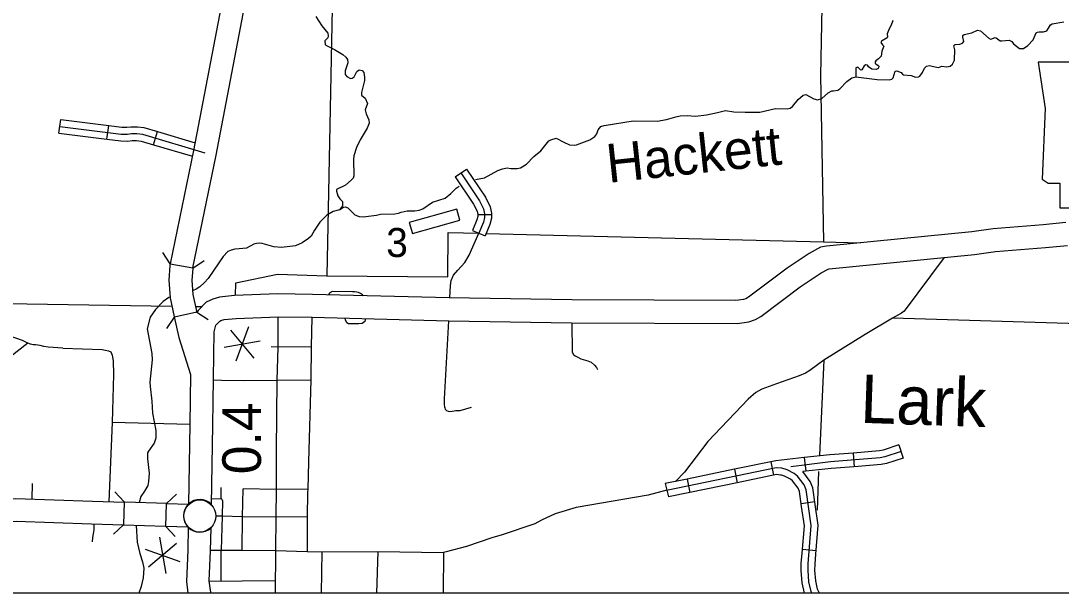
# Model space of a CAD drawing. Extents: x 1370567 to 1373900, y 377514 to 379648.
# Drawn here: x 1371737.8 to 1372062.3, y 377817.6 to 377996 of the extents above; entities that cross this region are included whole.
import ezdxf

# ---------------------------------------------------------------- set-up
doc = ezdxf.new("R2010")
doc.units = 0
doc.layers.add('Default', color=7, linetype='Continuous')
doc.layers.add('Survey Symbols', color=7, linetype='Continuous')

msp = doc.modelspace()

# ---------------------------------------------------------------- linework, layer by layer
at = {"layer": 'Default'}
for p, q in [((1371749.71, 377960.97), (1371750.24, 377965.23)), ((1371764.68, 377959.1), (1371765.21, 377963.36)), ((1371779.18, 377957.4), (1371780.4, 377961.51)), ((1371873.23, 377947.44), (1371876.8, 377949.82)), ((1371873.74, 377937.29), (1371858.95, 377933.15)), ((1371874.7, 377933.85), (1371873.74, 377937.29)), ((1371880.3, 377935.66), (1371884.59, 377935.66)), ((1371858.95, 377933.15), (1371859.92, 377929.71)), ((1371859.92, 377929.71), (1371874.7, 377933.85)), ((1371792.67, 377905.22), (1371785.69, 377903.68)), ((1371803.2, 377899.62), (1371810.52, 377890.85)), ((1371808.83, 377900.6), (1371804.89, 377889.87)), ((1371801.23, 377894.25), (1371812.49, 377896.21)), ((1372011.63, 377863.77), (1372013, 377859.7)), ((1371982.14, 377859.84), (1371982.59, 377855.58)), ((1371997.38, 377861.25), (1371997.72, 377856.98)), ((1371972.65, 377854.36), (1371971.78, 377858.56)), ((1371960.39, 377856.2), (1371961.26, 377852.01)), ((1371945.62, 377853.15), (1371946.49, 377848.95)), ((1371770.06, 377846.04), (1371769.83, 377838.9)), ((1371783.05, 377838.35), (1371783.28, 377845.49)), ((1371985.41, 377846.09), (1371981.16, 377845.47)), ((1371781.01, 377834.99), (1371783, 377823.74)), ((1371776.63, 377831.31), (1371787.38, 377827.42)), ((1371786.38, 377833.05), (1371777.63, 377825.69)), ((1371985.84, 377830.79), (1371981.56, 377831.14))]:
    msp.add_line(p, q, dxfattribs=at)
for points in [[(1371815.42, 378082.97), (1371812.25, 378064.5), (1371811.31, 378058.23), (1371791.68, 377955.56), (1371784.41, 377920.23)], [(1371784.41, 377920.23), (1371791.45, 377919.02), (1371798.68, 377954.17), (1371818.36, 378057.03), (1371819.3, 378063.34), (1371822.45, 378081.68)], [(1371988.24, 378032.57), (1371987.17, 377979), (1371988.15, 377927.13)], [(1371835.24, 378015.65), (1371833.2, 377916.57)], [(1371829.83, 377997.36), (1371831.68, 377994.51), (1371833.58, 377992.18), (1371833.71, 377991.35), (1371833.52, 377990.78), (1371832.57, 377989.76), (1371832.7, 377988.68), (1371832.96, 377988.43), (1371835.67, 377987.11), (1371838.19, 377985.58), (1371839.15, 377984.75), (1371839.73, 377983.93), (1371839.75, 377982.93), (1371838.97, 377980.46), (1371838.96, 377979.29), (1371839.46, 377978.64), (1371840.67, 377978.07), (1371841.12, 377978.16), (1371841.72, 377978.57), (1371842.57, 377980.27), (1371843.28, 377980.71), (1371844.28, 377980.5), (1371844.81, 377979.88), (1371844.98, 377978.43), (1371844.94, 377977.46), (1371844.04, 377973.65), (1371844.05, 377972.82), (1371845.18, 377971.9), (1371845.95, 377970.26), (1371845.25, 377968.33), (1371845.53, 377967.08), (1371846.39, 377965.16), (1371846.41, 377964.16), (1371845.78, 377962.52), (1371843.59, 377958.88), (1371842.52, 377956.58), (1371841.65, 377953.97), (1371841.59, 377952.77), (1371841.66, 377947.72), (1371841.47, 377947), (1371840.85, 377946.31), (1371839.11, 377944.79), (1371836.25, 377943.4), (1371836.29, 377942.97), (1371836.71, 377941.44), (1371837.33, 377940.53), (1371838.17, 377939.69), (1371838.11, 377938.38), (1371837.16, 377937.13), (1371838.41, 377937.98), (1371838.98, 377938.08), (1371839.75, 377937.75)], [(1372009.59, 377996.19), (1372009.74, 377995.99), (1372009.14, 377994.5), (1372008.56, 377993.54), (1372008.04, 377991.96), (1372008.09, 377991.08), (1372007.95, 377990.74), (1372006.23, 377989.73), (1372005.98, 377989.24), (1372006.56, 377988.51), (1372006.94, 377988.12), (1372006.34, 377986.62), (1372006.11, 377985.02), (1372005.33, 377984.21), (1372004.42, 377983.59), (1372004.23, 377983.29), (1372004.26, 377982.85), (1372004.47, 377982.6), (1372005.19, 377982.12), (1372005.34, 377981.87), (1372005.32, 377981.41), (1372005.13, 377981.15), (1372004.6, 377980.85), (1372003.24, 377981), (1372002.2, 377981.67), (1372001.82, 377982.18), (1372001.36, 377982.31), (1372000.8, 377981.99)], [(1372031.99, 377991.8), (1372034.41, 377992.27), (1372036.19, 377993.16), (1372037.14, 377992.92), (1372039.81, 377990.48), (1372040.33, 377990.35), (1372041.66, 377990.8), (1372042.01, 377990.72), (1372043.2, 377989.83), (1372043.71, 377989.78), (1372046.02, 377990.02), (1372046.86, 377989.64), (1372047.41, 377988.88), (1372049.21, 377987.43), (1372050.47, 377987.45), (1372051.82, 377988.36), (1372053.48, 377990.16), (1372054.47, 377992.26), (1372054.86, 377992.52), (1372055.4, 377992.65), (1372056.74, 377992.59), (1372057.74, 377992.89), (1372058.29, 377993.76), (1372058.96, 377994.82), (1372059.44, 377995.15), (1372063.12, 377995.76)], [(1372000.8, 377981.99), (1372000.05, 377980.72), (1371999.76, 377980.68), (1371998.86, 377981.55), (1371998.26, 377981.4), (1371998.23, 377978.6), (1372004.87, 377977.78), (1372008.73, 377977.59), (1372009.42, 377977.83), (1372009.89, 377978.24), (1372010.51, 377980.36), (1372011.05, 377980.46), (1372012.32, 377979.91), (1372012.76, 377979.41), (1372013.13, 377979.21), (1372015.45, 377979.03), (1372016.83, 377978.42), (1372017.72, 377978.53), (1372018.14, 377978.79), (1372019.04, 377979.89), (1372019.64, 377981.3), (1372020.29, 377981.85), (1372021.14, 377982.07), (1372022.43, 377981.78), (1372023.95, 377981.49), (1372025.06, 377981.91), (1372026.63, 377981.74), (1372027.63, 377981.9), (1372028.33, 377982.54), (1372028.94, 377983.78), (1372029.08, 377986.98), (1372028.74, 377988.23), (1372028.85, 377988.49), (1372029.19, 377988.69), (1372030.7, 377988.78), (1372031.52, 377989.02), (1372031.91, 377989.57), (1372031.55, 377990.99), (1372031.57, 377991.45), (1372031.99, 377991.8)], [(1371942.06, 377966.14), (1371943.4, 377966.39), (1371945.57, 377966.52), (1371948.2, 377966.28), (1371951.65, 377966.74), (1371955.06, 377967.49), (1371957.62, 377968.11), (1371960.12, 377967.67), (1371963.75, 377967.53), (1371968.29, 377967.56), (1371973.21, 377968.73), (1371976.79, 377968.57), (1371977.7, 377968.84), (1371978.46, 377969.34), (1371980.25, 377971.46), (1371981.82, 377972.88), (1371982.59, 377973.04), (1371985.07, 377971.71), (1371986.31, 377971.42), (1371987.61, 377971.82), (1371989.64, 377973.57), (1371990.71, 377974.21), (1371991.2, 377974.19), (1371992.65, 377974.42), (1371993.19, 377974.83), (1371995.37, 377977.15), (1371996.95, 377978.21), (1371998.23, 377978.6)], [(1371750.24, 377965.23), (1371765.21, 377963.36)], [(1371879.64, 377946.56), (1371882.44, 377947.08), (1371886.6, 377949.33), (1371888.02, 377949.84), (1371889.5, 377950.15), (1371890.59, 377949.97), (1371892.56, 377950.01), (1371893.61, 377950.23), (1371895.47, 377951.37), (1371897.77, 377953.75), (1371899.97, 377955.48), (1371902.51, 377958.66), (1371903.05, 377958.96), (1371904.78, 377959.42), (1371907.12, 377958.2), (1371908.96, 377957.38), (1371910.39, 377957.29), (1371911.11, 377957.39), (1371915.28, 377958.95), (1371916.77, 377959.95), (1371917.41, 377960.85), (1371917.91, 377962.05), (1371918.69, 377963.07), (1371919.77, 377963.4), (1371928.74, 377964.87), (1371936.23, 377964.72), (1371939.22, 377965.23), (1371942.06, 377966.14)], [(1371749.71, 377960.97), (1371764.68, 377959.1)], [(1371749.97, 377963.1), (1371769.13, 377960.71), (1371771.04, 377960.68), (1371772.33, 377960.88), (1371774.04, 377960.88), (1371775.76, 377960.65), (1371795.18, 377954.87)], [(1371765.21, 377963.36), (1371769.28, 377962.85), (1371770.9, 377962.83), (1371772.16, 377963.02), (1371774.18, 377963.02), (1371776.21, 377962.76), (1371780.4, 377961.51)], [(1371780.4, 377961.51), (1371792.14, 377958.01)], [(1371764.68, 377959.1), (1371768.98, 377958.57), (1371771.19, 377958.54), (1371772.49, 377958.74), (1371773.9, 377958.74), (1371775.31, 377958.55), (1371779.18, 377957.4)], [(1371779.18, 377957.4), (1371791.31, 377953.79)], [(1371873.23, 377947.44), (1371878.98, 377938.85), (1371880.11, 377936.65), (1371880.3, 377935.68), (1371880.3, 377935.66)], [(1371875.02, 377948.63), (1371880.83, 377939.94), (1371882.15, 377937.37), (1371882.45, 377935.89), (1371882.45, 377934.72), (1371882.08, 377933.24), (1371880.62, 377929.83)], [(1371876.8, 377949.82), (1371882.68, 377941.03), (1371884.2, 377938.08), (1371884.59, 377936.11), (1371884.59, 377935.66)], [(1371839.75, 377937.75), (1371841.96, 377935.54), (1371843.35, 377934.99), (1371844.55, 377934.96), (1371848.71, 377935.46), (1371849.96, 377935.8), (1371854.47, 377935.82), (1371855.61, 377936.04), (1371856.38, 377936.37), (1371858.34, 377936.8), (1371860.71, 377936.82), (1371862.02, 377936.96), (1371863.22, 377937.38), (1371866.15, 377939.54), (1371870.13, 377940.76), (1371871.87, 377942.21), (1371873.58, 377943.9), (1371874.48, 377944.5)], [(1371837.16, 377937.13), (1371835.18, 377936.54), (1371833.28, 377935.47), (1371831.01, 377933.26), (1371829.42, 377930.74), (1371828.34, 377928.87), (1371827.53, 377928.14), (1371825.55, 377926.85), (1371823.43, 377925.87), (1371819.15, 377925.31), (1371816.75, 377925.58), (1371813.04, 377926.57), (1371812.16, 377926.69), (1371811.3, 377926.62), (1371810.53, 377926.35), (1371808.21, 377925.17), (1371805.93, 377924.93), (1371804.53, 377924.87), (1371803.37, 377924.57), (1371802.38, 377924.06), (1371800.92, 377922.5), (1371798, 377918.25), (1371796.24, 377915.7), (1371795.1, 377914.4), (1371793.64, 377913.06), (1371792.53, 377912.35), (1371791.52, 377911.92)], [(1371880.3, 377935.66), (1371880.3, 377934.98), (1371880.04, 377933.93), (1371878.65, 377930.67), (1371882.6, 377928.99)], [(1371884.59, 377935.66), (1371884.59, 377934.45), (1371884.12, 377932.56), (1371882.6, 377928.99)], [(1372063.72, 377933.14), (1372056.68, 377932.43), (1372041.02, 377931.16), (1372034.4, 377930.26), (1371989.02, 377925.76), (1371987.21, 377925.5), (1371983.68, 377923.5), (1371976.76, 377918.88), (1371964.71, 377909.84), (1371963.91, 377909.39), (1371963.14, 377909.11), (1371960.76, 377908.8), (1371909.64, 377909.02), (1371871.44, 377909.62), (1371828.76, 377910.75), (1371817.95, 377910.88), (1371804.48, 377910.35), (1371799.82, 377909.91), (1371797.67, 377909.27), (1371795.62, 377908.33), (1371793.17, 377905.76), (1371792.69, 377905.11)], [(1371804.79, 377910.36), (1371804.87, 377914.38), (1371817.82, 377917.01), (1371833.2, 377916.57), (1371871.03, 377916.23), (1371871.12, 377930.07), (1371880.62, 377929.83)], [(1371871.56, 377909.61), (1371871.78, 377913.49), (1371872.07, 377915.06), (1371872.73, 377916.68), (1371874.06, 377918.3), (1371876.27, 377920.65), (1371877.66, 377923.01), (1371879.5, 377927.21), (1371880.62, 377929.83)], [(1371882.93, 377929.77), (1371988.15, 377927.13), (1371999.71, 377926.82)], [(1371797.26, 377845.24), (1371797.7, 377870), (1371798.11, 377899.02), (1371798.6, 377901.09), (1371798.67, 377901.18), (1371799.84, 377902.41), (1371800.19, 377902.57), (1371801.18, 377902.86), (1371804.96, 377903.22), (1371818.05, 377903.73), (1371828.63, 377903.61), (1371871.29, 377902.47), (1371909.57, 377901.88), (1371961.21, 377901.65), (1371964.88, 377902.13), (1371966.9, 377902.89), (1371968.6, 377903.83), (1371980.89, 377913.05), (1371987.43, 377917.41), (1371989.56, 377918.62), (1371989.89, 377918.67), (1372035.23, 377923.16), (1372041.79, 377924.06), (1372057.32, 377925.32), (1372064.26, 377926.02)], [(1371784.41, 377920.23), (1371782.05, 377923.81)], [(1372025.73, 377922.22), (1372013.26, 377905.49), (1372012.44, 377904.86), (1372009.61, 377903.35), (1372001.11, 377898.27), (1371988.28, 377890.21), (1371983.9, 377886.97), (1371982.5, 377886.19), (1371980.56, 377885.35), (1371973.44, 377882.88), (1371968.9, 377881.13), (1371967.08, 377880.18), (1371964.61, 377878.02), (1371952.04, 377864.91), (1371944.76, 377855.27), (1371942.02, 377852.4)], [(1371784.41, 377920.23), (1371784.32, 377919.79), (1371783.96, 377915.18), (1371784.37, 377909.67), (1371785.67, 377903.78)], [(1371791.45, 377919.02), (1371791.41, 377918.79), (1371791.12, 377915.17), (1371791.46, 377910.71), (1371792.69, 377905.11)], [(1371794.99, 377921.15), (1371791.41, 377918.79)], [(1371784.37, 377909.9), (1371783.98, 377909.8), (1371782.18, 377908.51), (1371779.82, 377905.99), (1371778.14, 377903.66), (1371777.2, 377899.96)], [(1371844.56, 377910.33), (1371844.36, 377910.58), (1371843.79, 377911.04), (1371843.12, 377911.36), (1371842.58, 377911.47), (1371841.86, 377911.5), (1371841.24, 377911.52), (1371835.12, 377911.6), (1371834.69, 377911.51), (1371834.58, 377911.45), (1371834.35, 377911.34), (1371834.22, 377911.23), (1371834.07, 377911.08), (1371833.73, 377910.62)], [(1371720.16, 377905.67), (1371720.16, 377908.05), (1371784.94, 377907.09)], [(1371792.28, 377906.97), (1371794.3, 377906.94)], [(1371792.67, 377905.22), (1371796.28, 377902.91)], [(1371750.89, 377893.97), (1371746.29, 377894.28), (1371744.95, 377894.53), (1371743.83, 377894.75), (1371742.43, 377894.97), (1371741.69, 377895.05), (1371740.83, 377895.16), (1371739.97, 377895.56), (1371738.37, 377896.35), (1371734.21, 377897.78), (1371720.16, 377903.37)], [(1371783.38, 377900.07), (1371785.69, 377903.68)], [(1371785.67, 377903.78), (1371787.1, 377897.27), (1371790.75, 377885.73)], [(1371817.98, 377903.74), (1371817.92, 377894.26), (1371817.7, 377883.95), (1371817.49, 377862.03), (1371817.48, 377849.91), (1371817.34, 377841.26), (1371817.26, 377830.83), (1371817.13, 377817.56)], [(1371828.61, 377903.61), (1371828.4, 377894.36), (1371828.24, 377884.07), (1371827.57, 377858.55), (1371827.31, 377850), (1371827.23, 377849), (1371827.16, 377841.34), (1371827.06, 377830.6), (1371831.69, 377830.46), (1371849.2, 377830.51), (1371869.6, 377830.26)], [(1371845.26, 377903.17), (1371845.13, 377902.29), (1371844.25, 377901.62), (1371843.25, 377901.51), (1371840.05, 377901.51), (1371839.5, 377901.84), (1371839.06, 377902.84), (1371839.01, 377903.33)], [(1371871.17, 377902.48), (1371869.87, 377878.21), (1371869.85, 377876.95), (1371869.88, 377876.27), (1371869.92, 377875.67), (1371870.03, 377875.32), (1371870.18, 377874.95), (1371870.61, 377874.53), (1371871.13, 377874.3), (1371871.61, 377874.19), (1371872.3, 377874.31), (1371872.92, 377874.43), (1371873.52, 377874.49), (1371874.84, 377874.55), (1371878.4, 377875.55)], [(1372132.91, 377899.53), (1372009.61, 377903.35)], [(1371777.2, 377899.96), (1371778.62, 377892.28), (1371778.77, 377890.31), (1371778.07, 377883.33), (1371778.11, 377882.02), (1371778.71, 377877.42), (1371778.91, 377873.74), (1371779.94, 377868.28), (1371779.93, 377865.94), (1371779.42, 377864.31), (1371777.61, 377861.87), (1371777.36, 377861.3), (1371777.31, 377859.44), (1371777.8, 377855.01), (1371777.67, 377852.36), (1371777.39, 377851.15), (1371776.43, 377849.41), (1371775.21, 377847.68), (1371774.68, 377845.81)], [(1371909.65, 377901.88), (1371909.78, 377892.71), (1371910.13, 377892.03), (1371910.64, 377891.58), (1371911.3, 377891.21), (1371912.42, 377890.67), (1371914.62, 377890.03), (1371915.71, 377889.55), (1371916.75, 377888.7), (1371917.38, 377887.96), (1371917.64, 377887.33)], [(1371739.97, 377895.56), (1371731.84, 377889.16), (1371730.55, 377888.33), (1371727.92, 377887.23), (1371726.45, 377886.87), (1371725.26, 377886.69), (1371723.57, 377886.4), (1371722.52, 377886.22), (1371721.52, 377885.98), (1371719.66, 377885.69)], [(1371750.89, 377893.97), (1371763.13, 377893.5), (1371764.24, 377893.36), (1371765.13, 377893.11), (1371765.84, 377892.77), (1371766.28, 377891.83), (1371766.6, 377889.98), (1371766.75, 377885.75), (1371766.27, 377870.74), (1371765.28, 377846.11)], [(1371828.4, 377894.36), (1371817.92, 377894.26), (1371815.9, 377894.33)], [(1371988.28, 377890.21), (1371986.85, 377860.63)], [(1371790.75, 377885.73), (1371790.56, 377870.11), (1371790.12, 377845.34)], [(1371797.9, 377884.04), (1371800.38, 377883.95), (1371807.24, 377883.83), (1371817.7, 377883.95), (1371828.24, 377884.07)], [(1371790.56, 377870.15), (1371766.27, 377870.74)], [(1372011.63, 377863.77), (1372006.76, 377862.13), (1372005.56, 377861.91), (1371997.38, 377861.25)], [(1371982.14, 377859.84), (1371973.27, 377858.87)], [(1372012.31, 377861.74), (1372007.29, 377860.05), (1372005.84, 377859.78), (1371990.36, 377858.54), (1371977.97, 377856.95)], [(1371997.38, 377861.25), (1371990.14, 377860.68), (1371982.14, 377859.84)], [(1371984.51, 377817.56), (1371984.24, 377818.05), (1371983.57, 377821.08), (1371983.32, 377824.68), (1371983.36, 377826.73), (1371984.31, 377838.65), (1371982.7, 377849.82), (1371982.06, 377851.35), (1371980.02, 377854.09), (1371979.01, 377854.88), (1371976.81, 377856.01), (1371975.15, 377856.51), (1371973.37, 377856.7), (1371939.22, 377849.63)], [(1371973.27, 377858.87), (1371960.39, 377856.2)], [(1371997.72, 377856.98), (1371990.53, 377856.41), (1371982.59, 377855.58)], [(1372013, 377859.7), (1372007.83, 377857.97), (1372006.12, 377857.65), (1371997.72, 377856.98)], [(1371960.39, 377856.2), (1371945.62, 377853.15)], [(1371974.99, 377854.32), (1371974.72, 377854.4), (1371973.48, 377854.54), (1371961.26, 377852.01)], [(1371981.3, 377844.56), (1371980.62, 377849.24), (1371980.19, 377850.29), (1371978.47, 377852.58), (1371977.85, 377853.07), (1371976, 377854.01), (1371974.99, 377854.32)], [(1371982.61, 377855.58), (1371981.65, 377855.48)], [(1371985.54, 377845.17), (1371984.78, 377850.39), (1371983.94, 377852.42), (1371981.65, 377855.48)], [(1371986.62, 377855.5), (1371986.13, 377843.4)], [(1371741.39, 377846.88), (1371741.48, 377851.76)], [(1371800.27, 377846.98), (1371800.27, 377850.56)], [(1371806.8, 377830.93), (1371806.99, 377841.42), (1371807.11, 377850.11)], [(1371827.31, 377850), (1371817.48, 377849.91), (1371807.11, 377850.11)], [(1371945.62, 377853.15), (1371938.79, 377851.73), (1371939.76, 377847.56)], [(1371961.26, 377852.01), (1371946.49, 377848.95)], [(1371578.44, 377834.09), (1371585.07, 377833.82), (1371590.67, 377833.25), (1371608.93, 377832.55), (1371612.59, 377832.77), (1371616.5, 377832.79), (1371621.85, 377832.55), (1371627.2, 377832.97), (1371634.16, 377833.3), (1371657.14, 377834.86), (1371679.76, 377837.12), (1371691.52, 377837.84), (1371701.29, 377839.36), (1371713.29, 377841.38), (1371717.84, 377842.52), (1371725.84, 377845.5), (1371728.33, 377846.08), (1371734.1, 377846.9), (1371736.27, 377847.05), (1371760.13, 377846.27), (1371770.17, 377845.95)], [(1371767.13, 377849.17), (1371770.06, 377846.04)], [(1371783.28, 377845.49), (1371786.4, 377848.42)], [(1371797.29, 377847.09), (1371800.27, 377846.98), (1371800.44, 377846.94), (1371800.54, 377846.86), (1371800.61, 377846.64), (1371800.66, 377846.37), (1371800.62, 377841.61), (1371800.32, 377830.95)], [(1371939.27, 377849.65), (1371933.43, 377848.14), (1371910.97, 377844.23), (1371904.44, 377842.33), (1371900.17, 377840.31), (1371898.15, 377839.18), (1371887.91, 377835.78), (1371884.72, 377834.84), (1371876.85, 377832.14), (1371870.46, 377830.47), (1371869.6, 377830.26)], [(1371946.49, 377848.95), (1371939.76, 377847.56)], [(1371783.4, 377845.53), (1371770.2, 377845.95)], [(1371783.4, 377845.53), (1371790.03, 377845.31)], [(1371981.48, 377830.04), (1371982.16, 377838.58), (1371981.3, 377844.56)], [(1371985.75, 377829.7), (1371986.47, 377838.72), (1371985.54, 377845.17)], [(1371827.16, 377841.34), (1371817.34, 377841.26), (1371806.99, 377841.42), (1371800.62, 377841.61), (1371798.65, 377841.61)], [(1371769.79, 377838.82), (1371759.9, 377839.13), (1371736.39, 377839.9), (1371734.84, 377839.79), (1371729.65, 377839.06), (1371727.92, 377838.65), (1371719.96, 377835.69), (1371714.76, 377834.38), (1371702.43, 377832.31), (1371692.29, 377830.73), (1371680.34, 377829.99), (1371657.74, 377827.74), (1371634.57, 377826.16), (1371627.65, 377825.84), (1371621.97, 377825.39), (1371616.35, 377825.65), (1371612.83, 377825.63), (1371609.01, 377825.4), (1371590.18, 377826.12), (1371584.57, 377826.69), (1371577.83, 377826.97)], [(1371760.58, 377839.11), (1371760.59, 377837.28), (1371760.4, 377836.11), (1371760.18, 377834.88), (1371760.02, 377833.56)], [(1371769.83, 377838.9), (1371766.7, 377835.97)], [(1371782.93, 377838.4), (1371769.79, 377838.82)], [(1371773.82, 377838.69), (1371774.08, 377833.42), (1371774.95, 377829.94), (1371775.8, 377827.31), (1371776.13, 377825.32), (1371775.92, 377822.31), (1371775.36, 377819.65), (1371774.57, 377817.56)], [(1371789.97, 377838.17), (1371782.96, 377838.39)], [(1371785.98, 377835.22), (1371783.05, 377838.35)], [(1371789.99, 377838.05), (1371789.86, 377831.02), (1371789.43, 377821.18), (1371789.85, 377817.56)], [(1371797.14, 377817.56), (1371796.93, 377818.51), (1371796.59, 377821.43), (1371797, 377830.8), (1371797.13, 377837.95)], [(1371797, 377830.93), (1371800.32, 377830.95), (1371806.8, 377830.93), (1371817.26, 377830.83), (1371827.06, 377830.6)], [(1371800.24, 377821.36), (1371800.32, 377830.95)], [(1371831.69, 377830.46), (1371831.51, 377817.56)], [(1371849.2, 377830.51), (1371848.76, 377817.56)], [(1371869.6, 377830.26), (1371869.48, 377817.56)], [(1371982.16, 377817.56), (1371981.44, 377820.77), (1371981.17, 377824.62), (1371981.22, 377826.84), (1371981.48, 377830.04)], [(1371986.93, 377817.56), (1371986.27, 377818.8), (1371985.7, 377821.39), (1371985.46, 377824.73), (1371985.5, 377826.62), (1371985.75, 377829.7)], [(1371796.58, 377821.33), (1371817.17, 377821.48)]]:
    msp.add_lwpolyline(points, dxfattribs=at)
msp.add_lwpolyline([(1372055.1, 377983.15), (1372057.27, 377968.65), (1372056.3, 377946.66), (1372058.24, 377945.45), (1372061.86, 377945.45), (1372061.86, 377937.72), (1372092.31, 377937.72), (1372093.76, 377940.86), (1372093.28, 377945.94), (1372094.01, 377951.74), (1372096.66, 377956.33), (1372098.36, 377959.71), (1372100.77, 377963.34), (1372102.22, 377967.2), (1372103.43, 377970.35), (1372105.61, 377973), (1372106.09, 377974.7), (1372105.12, 377975.9), (1372097.63, 377975.9), (1372099.32, 377979.29), (1372099.57, 377981.46), (1372098.56, 377983.13)], close=True, dxfattribs=at)
msp.add_circle((1371793.65, 377841.62), 5, dxfattribs=at)
for centre, radius, start, end in [((1371793.64, 377841.69), 5.07, 44.3533, 133.9947), ((1371793.7, 377841.71), 5.14, 135.5108, 223.5562), ((1371793.61, 377841.8), 5.22, 226.0434, 312.4715)]:
    msp.add_arc(centre, radius, start, end, dxfattribs=at)
at = {"layer": 'Survey Symbols'}
msp.add_lwpolyline([(1371518.13, 378743.2), (1373025.55, 378743.2), (1373025.55, 377817.56), (1371518.13, 377817.56)], close=True, dxfattribs=at)
msp.add_lwpolyline([(1371518.13, 378743.2), (1373025.55, 378743.2), (1373025.55, 377817.56), (1371518.13, 377817.56)], close=True, dxfattribs=at)
msp.add_lwpolyline([(1371518.13, 378743.2), (1373025.55, 378743.2), (1373025.55, 377817.56), (1371518.13, 377817.56)], close=True, dxfattribs=at)

# ---------------------------------------------------------------- texts
at = {"layer": 'Default'}
for s, height, rotation, p in [('Hackett', 12.069, 6.078, (1371921.06, 377945.49)), ('Lark', 15.086, 358.0213, (1371999.44, 377870.71)), ('0.4', 12.069, 90, (1371812.71, 377854.64))]:
    msp.add_text(s, height=height, rotation=rotation, dxfattribs=at).set_placement(p)
msp.add_text('3', height=9.05, dxfattribs=at).set_placement((1371851.76, 377922.39))

doc.saveas('drawing.dxf')
